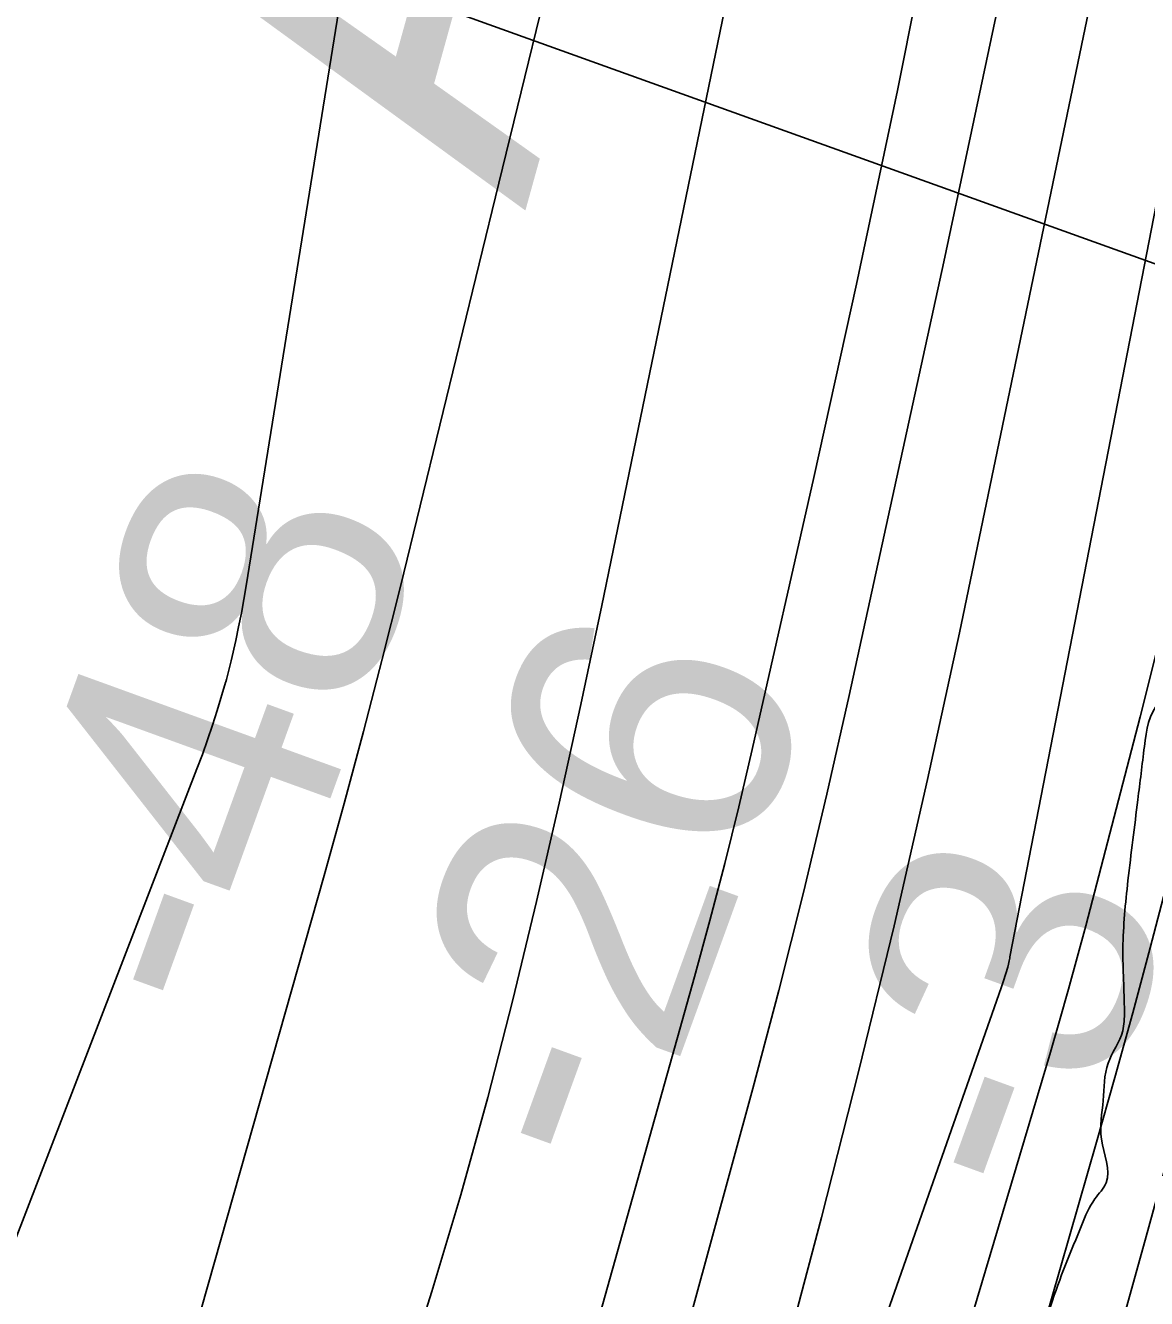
# Model space of a CAD drawing. Extents: x 3297716 to 3335574, y 688621 to 713991.
# Drawn here: x 3323002.8 to 3323271.8, y 694983.1 to 695288.5 of the extents above; entities that cross this region are included whole.
import ezdxf

# ---------------------------------------------------------------- set-up
doc = ezdxf.new("R2010")
doc.units = 0
for name, color, linetype in [('V-RIVR-EDGE', 7, 'Continuous'), ('V-RIVR-RANG', 7, 'Continuous'), ('V-RRAP-RVMT-IDEN', 7, 'Continuous'), ('V-TOPO-DPTH', 7, 'Continuous'), ('V-TOPO-MAJR', 7, 'Continuous'), ('V-TOPO-MINR', 7, 'Continuous'), ('V-TOPO-WATR', 7, 'Continuous')]:
    doc.layers.add(name, color=color, linetype=linetype)

msp = doc.modelspace()

# ---------------------------------------------------------------- linework, layer by layer
at = {"layer": 'V-RIVR-EDGE'}
msp.add_spline([(3322948.37, 694020.91), (3322949.41, 694024.64), (3322957.6, 694042.46), (3322966.99, 694074.23), (3322979.87, 694110.27), (3322999.01, 694165.67), (3323019.31, 694218.75), (3323047.42, 694293.14), (3323064.99, 694340.8), (3323068.52, 694359.79), (3323070.1, 694370.26), (3323070.9, 694381.5), (3323071.35, 694406.32), (3323072.93, 694416.4), (3323078.77, 694426.86), (3323084.23, 694438.86), (3323087.36, 694448.94), (3323090.11, 694465.61), (3323090.52, 694472.2), (3323089.37, 694480.35), (3323089.39, 694485.39), (3323093.68, 694496.24), (3323102.64, 694510.95), (3323113.52, 694521.39), (3323114.31, 694527.21), (3323113.95, 694538.46), (3323114.76, 694553.58), (3323118.7, 694578), (3323123, 694590.01), (3323131.96, 694609.38), (3323139.74, 694619.44), (3323140.92, 694623.32), (3323134.33, 694627.21), (3323134.34, 694629.93), (3323141.36, 694643.48), (3323147.96, 694650.06), (3323149.15, 694657.81), (3323151.89, 694667.5), (3323156.96, 694681.45), (3323161.66, 694700.83), (3323165.59, 694719.43), (3323168.71, 694729.12), (3323174.95, 694741.13), (3323179.24, 694750.42), (3323184.31, 694763.98), (3323190.15, 694773.66), (3323189.4, 694781.42), (3323190.58, 694787.62), (3323200.33, 694810.09), (3323212.42, 694839.92), (3323221.02, 694868.21), (3323223.78, 694883.72), (3323229.64, 694903.09), (3323232.78, 694917.43), (3323234.75, 694930.61), (3323239.05, 694944.56), (3323242.18, 694953.48), (3323245.7, 694968.98), (3323248.84, 694981.38), (3323256.25, 695000.75), (3323259.37, 695006.95), (3323262.1, 695010.82), (3323260.96, 695021.3), (3323261.37, 695030.6), (3323262.55, 695039.52), (3323266.06, 695047.27), (3323266.46, 695051.92), (3323266.11, 695067.04), (3323267.32, 695083.33), (3323269.69, 695102.71), (3323271.27, 695115.51), (3323274.79, 695125.97), (3323280.23, 695129.83), (3323284.9, 695138.35), (3323287.26, 695149.21), (3323288.84, 695163.55), (3323288.86, 695169.37), (3323285.76, 695172.48), (3323285.77, 695176.74), (3323290.06, 695184.1), (3323291.24, 695191.85), (3323304.11, 695221.68), (3323311.14, 695239.5), (3323319.76, 695275.55), (3323326.06, 695314.31), (3323328.49, 695355.8), (3323328.18, 695389.54), (3323328.99, 695403.5), (3323333.29, 695415.9), (3323336.8, 695424.81), (3323336.82, 695432.18), (3323336.83, 695436.45), (3323334.51, 695438), (3323333.74, 695441.88), (3323334.15, 695448.47), (3323336.09, 695450.8), (3323336.51, 695462.04), (3323334.97, 695467.47), (3323336.54, 695474.06), (3323337.72, 695483.37), (3323338.9, 695489.57), (3323338.93, 695501.59), (3323339.72, 695508.96), (3323344.38, 695509.33), (3323347.51, 695521.74), (3323348.69, 695527.55), (3323352.18, 695529.48), (3323353.75, 695534.13), (3323353.75, 695535.68), (3323351.81, 695536.85), (3323349.51, 695546.16), (3323347.23, 695564.78), (3323348.42, 695576.03), (3323350.76, 695580.29), (3323348.83, 695584.17), (3323346.13, 695590.77), (3323352.4, 695615.96), (3323351.63, 695618.68), (3323350.47, 695619.84), (3323349.73, 695636.13), (3323350.52, 695641.95), (3323355.58, 695646.59), (3323358.32, 695659.38), (3323360.27, 695663.64), (3323363.37, 695663.24), (3323363.36, 695657.43), (3323367.22, 695648.89), (3323370.32, 695649.65), (3323370.74, 695664), (3323374.25, 695670.59), (3323381.25, 695680.26), (3323382.05, 695687.24), (3323388.7, 695710.88), (3323396.52, 695736.46), (3323397.7, 695745.37), (3323398.5, 695753.52), (3323397.74, 695759.33), (3323393.88, 695765.94), (3323394.28, 695773.69), (3323399.35, 695782.6), (3323407.11, 695785.29), (3323417.97, 695785.27), (3323417.98, 695788.76), (3323420.72, 695801.16), (3323422.29, 695809.3), (3323424.64, 695816.66), (3323424.67, 695827.91), (3323425.84, 695831.4), (3323428.56, 695834.1), (3323437.47, 695832.14), (3323439.03, 695835.24), (3323431.68, 695839.53), (3323429.76, 695847.29), (3323429.78, 695857.37), (3323430.59, 695869.78), (3323433.7, 695875.97), (3323435.27, 695879.85), (3323433.73, 695887.61), (3323434.91, 695893.03), (3323438.41, 695898.84), (3323445.8, 695905.81), (3323452.79, 695910.44), (3323454.35, 695912.76), (3323453.2, 695917.42), (3323447.39, 695922.86), (3323447.4, 695927.52), (3323447.42, 695932.17), (3323452.11, 695947.28), (3323456.04, 695967.44), (3323463.06, 695984.49), (3323466.95, 695989.52), (3323475.1, 695994.15), (3323476.28, 695998.03), (3323476.29, 696003.84), (3323479.02, 696010.43), (3323484.86, 696018.95), (3323492.25, 696027.07), (3323500.41, 696034.42), (3323505.87, 696046.82), (3323508.98, 696051.46), (3323516.36, 696056.49), (3323519.48, 696063.07), (3323526.09, 696068.1), (3323531.54, 696076.23), (3323536.21, 696085.52), (3323536.23, 696090.56), (3323531.98, 696097.94), (3323530.44, 696102.21), (3323530.44, 696104.54), (3323533.94, 696106.86), (3323544.08, 696129.32), (3323548.75, 696135.91), (3323553.44, 696149.85), (3323555.4, 696157.99), (3323554.64, 696165.36), (3323556.59, 696170.4), (3323558.15, 696173.89), (3323559.71, 696179.31), (3323566.35, 696195.2), (3323569.86, 696204.88), (3323570.27, 696214.19), (3323571.83, 696217.29), (3323578.04, 696218.05), (3323583.09, 696221.14), (3323583.88, 696229.28), (3323588.56, 696240.9), (3323595.18, 696250.19), (3323599.46, 696254.45), (3323606.44, 696256.76), (3323608.79, 696263.34), (3323619.36, 696304.04), (3323636.95, 696361), (3323653.4, 696425.72), (3323674.53, 696502.84), (3323685.09, 696538.5), (3323701.1, 696582.28), (3323710.87, 696613.67), (3323717.16, 696648.16), (3323723.85, 696687.32), (3323726.23, 696709.8), (3323735.23, 696743.91), (3323756.71, 696803.96), (3323773.91, 696858.99), (3323781.36, 696889.99), (3323782.92, 696896.58), (3323786.03, 696898.9), (3323786.43, 696902), (3323784.88, 696905.11), (3323782.18, 696907.83), (3323782.58, 696913.65), (3323780.64, 696915.59), (3323779.09, 696916.37), (3323779.12, 696925.29), (3323780.32, 696940.8), (3323785.4, 696958.24), (3323787.75, 696967.93), (3323789.69, 696967.53), (3323796.28, 696966.74), (3323797.84, 696969.07), (3323798.24, 696973.72), (3323801.39, 696993.88), (3323801.42, 697006.67), (3323801.47, 697025.29), (3323803.45, 697042.73), (3323803.86, 697051.65), (3323803.87, 697055.14), (3323801.16, 697059.03), (3323800.4, 697062.13), (3323801.95, 697063.68), (3323806.99, 697063.67), (3323807.39, 697067.16), (3323807.42, 697077.63), (3323807.83, 697088.48), (3323810.18, 697098.95), (3323812.53, 697109.03), (3323817.96, 697108.63), (3323823.39, 697109.39), (3323824.56, 697110.94), (3323821.47, 697113.66), (3323821.09, 697116.76), (3323819.92, 697117.54), (3323809.85, 697121.06), (3323809.47, 697122.61), (3323809.47, 697125.71), (3323818.44, 697143.91), (3323821.57, 697156.7), (3323825.45, 697157.47), (3323830.88, 697157.84), (3323833.99, 697159.78), (3323833.99, 697162.1), (3323830.12, 697164.05), (3323823.53, 697164.07), (3323823.15, 697167.17), (3323823.16, 697169.89), (3323825.1, 697171.43), (3323827.81, 697171.81), (3323829.37, 697172.2), (3323830.15, 697174.52), (3323831.71, 697179.17), (3323834.04, 697181.88), (3323834.06, 697187.31), (3323836.42, 697202.04), (3323835.27, 697205.92), (3323827.14, 697210.98), (3323823.27, 697216.03), (3323822.89, 697220.3), (3323824.46, 697224.95), (3323826.8, 697233.86), (3323831.48, 697242.77), (3323836.56, 697259.43), (3323841.27, 697282.69), (3323847.54, 697305.94), (3323851.84, 697323), (3323857.31, 697337.72), (3323865.1, 697352.44), (3323867.84, 697363.68), (3323867.09, 697371.43), (3323864.78, 697379.58), (3323867.14, 697391.99), (3323875.35, 697419.5), (3323883.14, 697434.22), (3323896.77, 697457.45), (3323907.28, 697471.78), (3323915.07, 697484.94), (3323917.82, 697500.06), (3323925.64, 697525.64), (3323933.83, 697546.17), (3323940.08, 697560.89), (3323942.03, 697569.03), (3323946.72, 697581.81), (3323953.35, 697596.53), (3323965.83, 697625.59), (3323975.58, 697647.28), (3323979.11, 697663.17), (3323983.41, 697679.06), (3323992.01, 697703.47), (3323996.7, 697721.69), (3324001.77, 697730.98), (3324007.61, 697740.28), (3324011.53, 697757.72), (3324016.23, 697778.26), (3324014.75, 697805.41), (3324012.86, 697825.58), (3324013.66, 697833.72), (3324020.71, 697864.73), (3324032.9, 697932.56), (3324038.39, 697956.98), (3324042.68, 697965.89), (3324046.58, 697972.47), (3324050.87, 697985.26), (3324055.93, 697991.84), (3324055.94, 697996.11), (3324055.57, 698003.47), (3324056.79, 698026.74), (3324061.14, 698060.47), (3324067.83, 698100.78), (3324075.3, 698139.16), (3324081.55, 698157.37), (3324088.56, 698168.6), (3324090.9, 698174.41), (3324094.81, 698187.58), (3324095.62, 698203.87), (3324097.26, 698239.16), (3324100.45, 698272.11), (3324108.32, 698319.4), (3324118.92, 698370.57), (3324132.6, 698414.36), (3324146.34, 698484.13), (3324153, 698511.26), (3324155.74, 698522.11), (3324161.58, 698527.91), (3324167.81, 698539.14), (3324172.5, 698553.09), (3324172.52, 698562.79), (3324169.44, 698571.32), (3324162.1, 698581.81), (3324160.94, 698585.69), (3324160.95, 698588.8), (3324167.25, 698626.4), (3324180.22, 698695.78), (3324201.79, 698795.78), (3324223.7, 698871.35), (3324235.43, 698911.26), (3324246.75, 698941.1), (3324253.02, 698969.39), (3324262.8, 699002.33), (3324270.2, 699013.56), (3324276.82, 699025.95), (3324280.34, 699038.35), (3324280.37, 699048.05), (3324280, 699057.36), (3324275.75, 699065.12), (3324274.63, 699081.41), (3324272.36, 699101.97), (3324269.69, 699123.31), (3324271.68, 699143.08), (3324274.84, 699166.34), (3324284.62, 699202), (3324289.34, 699227.97), (3324288.99, 699240.76), (3324287.45, 699246.2), (3324284.35, 699249.7), (3324270.41, 699255.55), (3324268.48, 699260.21), (3324271.22, 699271.83), (3324280.53, 699269.87), (3324281.31, 699272.58), (3324283.67, 699285.38), (3324286.43, 699306.7), (3324288.41, 699322.59), (3324292.34, 699342.36), (3324299.38, 699366), (3324314.29, 699434.99), (3324317.79, 699439.64), (3324326.71, 699439.61), (3324329.82, 699441.93), (3324329.83, 699448.14), (3324329.84, 699451.24), (3324334.89, 699455.11), (3324345.38, 699462.06), (3324350.06, 699474.85), (3324350.09, 699488.03), (3324350.12, 699497.34), (3324354.04, 699516.72), (3324362.65, 699545.4), (3324370.46, 699567.09), (3324371.64, 699575.62), (3324363.53, 699587.28), (3324361.21, 699591.55), (3324361.22, 699596.2), (3324361.23, 699600.86), (3324374.91, 699641.93), (3324390.56, 699699.28), (3324404.25, 699747.34), (3324408.99, 699779.51), (3324416.85, 699821.77), (3324421.16, 699839.98), (3324418.87, 699854.34), (3324419.28, 699864.03), (3324419.28, 699866.74), (3324416.96, 699867.91), (3324409.6, 699870.65), (3324408.83, 699872.59), (3324409.61, 699875.69), (3324415.07, 699888.86), (3324417.05, 699903.59), (3324417.07, 699913.29), (3324415.15, 699920.66), (3324412.45, 699924.16), (3324416.75, 699940.82), (3324421.01, 699938.1), (3324424.94, 699958.64), (3324426.96, 699990.05), (3324429.73, 700014.86), (3324433.69, 700045.87), (3324439.59, 700081.15), (3324442.78, 700115.27), (3324446.29, 700122.63), (3324447.08, 700129.22), (3324446.74, 700149.77), (3324449.53, 700177.3), (3324457, 700218.78), (3324465.22, 700252.49), (3324468.77, 700274.98), (3324468.83, 700299.02), (3324471.64, 700338.57), (3324481.49, 700399.43), (3324496.05, 700487.82), (3324505.13, 700552.56), (3324518.17, 700651.03), (3324528.84, 700729.34), (3324548.86, 700827.01), (3324554.75, 700855.69), (3324559.02, 700860.73), (3324565.25, 700868.08), (3324568.38, 700880.09), (3324568.39, 700885.13), (3324563.75, 700891.35), (3324563.38, 700895.23), (3324563.38, 700898.72), (3324568.09, 700920.04), (3324578.25, 700949.87), (3324578.66, 700961.89), (3324576.78, 700982.06), (3324579.56, 701010.37), (3324583.11, 701034.01), (3324587.78, 701040.98), (3324591.28, 701043.69), (3324604.47, 701048.31), (3324610.3, 701052.56), (3324613.03, 701058.76), (3324615.76, 701066.12), (3324624.77, 701101.78), (3324630.73, 701157.61), (3324636.7, 701222.35), (3324632.93, 701263.47), (3324633.79, 701299.15), (3324636.97, 701329.39), (3324647.96, 701383.26), (3324651.11, 701404.2), (3324653.48, 701421.26), (3324659.38, 701453.43), (3324663.72, 701482.89), (3324662.59, 701496.85), (3324663.01, 701509.65), (3324668.1, 701528.25), (3324671.25, 701548.02), (3324672.06, 701564.7), (3324673.28, 701584.47), (3324678.35, 701598.03), (3324681.13, 701624.78), (3324682.33, 701636.8), (3324688.16, 701645.32), (3324695.94, 701653.83), (3324697.12, 701661.97), (3324700.3, 701692.21)], degree=3, dxfattribs=at)
at = {"layer": 'V-RIVR-RANG'}
msp.add_line((3323761.92, 695055.88), (3322764.37, 695414.35), dxfattribs=at)
at = {"layer": 'V-TOPO-DPTH'}
for points in [[(3323264.85, 695853.36), (3323180.96, 695513.7), (3323164.75, 695447.94), (3323148.57, 695382.18), (3323132.45, 695316.4), (3323116.37, 695250.61), (3323092.76, 695153.84), (3323088.41, 695136.46), (3323083.94, 695119.1), (3323079.27, 695101.8), (3323074.47, 695084.53), (3322962.79, 694691.03), (3322942.83, 694623.05), (3322922.06, 694555.33), (3322900.07, 694487.99), (3322877.28, 694420.91), (3322835.08, 694300.36), (3322832.67, 694293.79), (3322830.13, 694287.28), (3322827.38, 694280.85), (3322824.5, 694274.47), (3322720.3, 694052.82), (3322705.03, 694020.67), (3321825.72, 694019.77)], [(3322754.24, 694020.72), (3322705.03, 694020.67), (3322720.3, 694052.82), (3322824.5, 694274.47), (3322827.38, 694280.85), (3322830.13, 694287.28), (3322832.67, 694293.79), (3322835.08, 694300.36), (3322877.28, 694420.91), (3322900.07, 694487.99), (3322922.06, 694555.33), (3322942.83, 694623.05), (3322962.79, 694691.03), (3323074.47, 695084.53), (3323079.27, 695101.8), (3323083.94, 695119.1), (3323088.41, 695136.46), (3323092.76, 695153.84), (3323116.37, 695250.61), (3323132.45, 695316.4), (3323148.57, 695382.18), (3323164.75, 695447.94), (3323180.96, 695513.7), (3323264.85, 695853.36)], [(3322901.87, 694020.87), (3322942.89, 694020.91), (3323016.25, 694171.68), (3323022.89, 694186.09), (3323029.13, 694200.67), (3323034.76, 694215.49), (3323039.98, 694230.47), (3323099.88, 694414.62), (3323133.09, 694519.07), (3323165.39, 694623.8), (3323196.3, 694728.95), (3323226.29, 694834.38), (3323271.67, 694997.95), (3323278.22, 695021.81), (3323284.7, 695045.69), (3323291.06, 695069.61), (3323297.35, 695093.54), (3323339.17, 695254.45), (3323364.55, 695354.37), (3323389.18, 695454.46), (3323412.7, 695554.83), (3323435.47, 695655.37)], [(3323236.36, 695602.27), (3323218.91, 695524.18), (3323202.21, 695445.92), (3323141.08, 695149.28), (3323136.05, 695125.58), (3323130.85, 695101.91), (3323125.39, 695078.31), (3323119.75, 695054.74), (3323113.71, 695031.28), (3323107.29, 695007.93), (3323100.34, 694984.73), (3323093.01, 694961.64), (3322881.67, 694321.39), (3322873.15, 694296.81), (3322864.17, 694272.42), (3322854.47, 694248.29), (3322844.3, 694224.35), (3322755.27, 694023.01), (3322754.24, 694020.72), (3322810.84, 694020.77)], [(3323236.36, 695602.27), (3323218.91, 695524.18), (3323202.21, 695445.92), (3323141.08, 695149.28), (3323136.05, 695125.58), (3323130.85, 695101.91), (3323125.39, 695078.31), (3323119.75, 695054.74), (3323113.71, 695031.28), (3323107.29, 695007.93), (3323100.34, 694984.73), (3323093.01, 694961.64), (3322881.67, 694321.39), (3322873.15, 694296.81), (3322864.17, 694272.42), (3322854.47, 694248.29), (3322844.3, 694224.35), (3322755.27, 694023.01), (3322754.24, 694020.72)], [(3323005.03, 694223.82), (3323248.72, 695042.14), (3323250.92, 695049.7), (3323253.08, 695057.27), (3323255.16, 695064.86), (3323257.18, 695072.47), (3323270.26, 695122.63), (3323278.49, 695155.4), (3323286.31, 695188.26), (3323293.53, 695221.25), (3323300.34, 695254.34), (3323315.29, 695330.49), (3323328.28, 695397.08), (3323341.17, 695463.69), (3323353.89, 695530.33), (3323366.5, 695597)], [(3323366.5, 695597), (3323353.89, 695530.33), (3323341.17, 695463.69), (3323328.28, 695397.08), (3323315.29, 695330.49), (3323300.34, 695254.34), (3323293.53, 695221.25), (3323286.31, 695188.26), (3323278.49, 695155.4), (3323270.26, 695122.63), (3323257.18, 695072.47), (3323255.16, 695064.86), (3323253.08, 695057.27), (3323250.92, 695049.7), (3323248.72, 695042.14), (3323005.03, 694223.82)], [(3323322.09, 695594.5), (3323300.96, 695496.49), (3323280.16, 695398.42), (3323259.6, 695300.29), (3323226.87, 695142.79), (3323219.25, 695107.58), (3323211.26, 695072.45), (3323202.71, 695037.45), (3323193.79, 695002.55), (3323184.2, 694966.28), (3323169.57, 694913.51), (3323154.09, 694860.99), (3323137.35, 694808.86), (3323119.76, 694757), (3322947.9, 694269.63), (3322942.54, 694255.16), (3322936.87, 694240.82), (3322930.75, 694226.67), (3322924.31, 694212.65), (3322832.58, 694020.8), (3322810.84, 694020.77)], [(3323322.09, 695594.5), (3323300.96, 695496.49), (3323280.16, 695398.42), (3323259.6, 695300.29), (3323226.87, 695142.79), (3323219.25, 695107.58), (3323211.26, 695072.45), (3323202.71, 695037.45), (3323193.79, 695002.55), (3323184.2, 694966.28), (3323169.57, 694913.51), (3323154.09, 694860.99), (3323137.35, 694808.86), (3323119.76, 694757), (3322947.9, 694269.63), (3322942.54, 694255.16), (3322936.87, 694240.82), (3322930.75, 694226.67), (3322924.31, 694212.65), (3322832.58, 694020.8), (3322901.87, 694020.87)], [(3323030.5, 694586.45), (3323163.35, 695060.21), (3323167.04, 695073.79), (3323170.6, 695087.4), (3323173.96, 695101.06), (3323177.18, 695114.76), (3323191.99, 695179.99), (3323202.22, 695226.39), (3323212.05, 695272.87), (3323221.28, 695319.48), (3323230.11, 695366.16), (3323251.54, 695483.54), (3323261.26, 695536.37), (3323271.1, 695589.18)], [(3323030.5, 694586.45), (3323163.35, 695060.21), (3323167.04, 695073.79), (3323170.6, 695087.4), (3323173.96, 695101.06), (3323177.18, 695114.76), (3323191.99, 695179.99), (3323202.22, 695226.39), (3323212.05, 695272.87), (3323221.28, 695319.48), (3323230.11, 695366.16), (3323251.54, 695483.54), (3323261.26, 695536.37), (3323271.1, 695589.18)]]:
    msp.add_lwpolyline(points, dxfattribs=at)
at = {"layer": 'V-TOPO-MAJR'}
msp.add_lwpolyline([(3322599.87, 694020.56), (3322734.36, 694310.42), (3322737.86, 694318.16), (3322741.26, 694325.95), (3322744.5, 694333.81), (3322747.64, 694341.71), (3323043.96, 695110.15), (3323045.26, 695113.61), (3323046.5, 695117.09), (3323047.67, 695120.6), (3323048.79, 695124.12), (3323050.85, 695130.82), (3323050.9, 695131.01), (3323051.06, 695131.58), (3323052.17, 695136.08), (3323053.26, 695140.95), (3323053.96, 695144.21), (3323054.62, 695147.48), (3323055.22, 695150.75), (3323055.78, 695154.04), (3323100.57, 695432.44), (3323115.73, 695518.86), (3323132.51, 695604.95)], dxfattribs=at)
at = {"layer": 'V-TOPO-MINR'}
for points in [[(3322821.91, 694020.79), (3322919.61, 694225.27), (3322924.01, 694234.89), (3322928.21, 694244.6), (3322932.09, 694254.43), (3322935.76, 694264.36), (3323004.46, 694459.59), (3323039.22, 694561.86), (3323072.49, 694664.58), (3323103.56, 694767.99), (3323133.15, 694871.86), (3323177.31, 695033.46), (3323183.53, 695056.93), (3323189.5, 695080.45), (3323195.1, 695104.07), (3323200.46, 695127.75), (3323223.13, 695231.74), (3323239.24, 695307.53), (3323254.81, 695383.43), (3323269.59, 695459.5), (3323283.83, 695535.66), (3323348.01, 695889.17)], [(3323264.85, 695853.36), (3323180.96, 695513.7), (3323164.75, 695447.94), (3323148.57, 695382.18), (3323132.45, 695316.4), (3323116.37, 695250.61), (3323092.76, 695153.84), (3323088.41, 695136.46), (3323083.94, 695119.1), (3323079.27, 695101.8), (3323074.47, 695084.53), (3322962.79, 694691.03), (3322942.83, 694623.05), (3322922.06, 694555.33), (3322900.07, 694487.99), (3322877.28, 694420.91), (3322835.08, 694300.36), (3322832.67, 694293.79), (3322830.13, 694287.28), (3322827.38, 694280.85), (3322824.5, 694274.47), (3322720.3, 694052.82), (3322705.03, 694020.67)], [(3322925.95, 694020.89), (3323008.77, 694191.98), (3323012.14, 694199.3), (3323015.31, 694206.7), (3323018.18, 694214.21), (3323020.86, 694221.81), (3323054.05, 694322.05), (3323072.83, 694379.94), (3323091.15, 694437.97), (3323108.76, 694496.21), (3323125.91, 694554.6), (3323259.77, 695020.62), (3323264.16, 695036.12), (3323268.45, 695051.64), (3323272.62, 695067.19), (3323276.7, 695082.76), (3323302.34, 695182.24), (3323318.55, 695247.71), (3323333.91, 695313.37), (3323348, 695379.32), (3323361.26, 695445.45), (3323428.09, 695796.44)], [(3322942.89, 694020.91), (3323016.25, 694171.68), (3323022.89, 694186.09), (3323029.13, 694200.67), (3323034.76, 694215.49), (3323039.98, 694230.47), (3323099.88, 694414.62), (3323133.09, 694519.07), (3323165.39, 694623.8), (3323196.3, 694728.95), (3323226.29, 694834.38), (3323271.67, 694997.95), (3323278.22, 695021.81), (3323284.7, 695045.69), (3323291.06, 695069.61), (3323297.35, 695093.54), (3323339.17, 695254.45), (3323364.55, 695354.37), (3323389.18, 695454.46), (3323412.7, 695554.83), (3323435.47, 695655.37)], [(3322850.64, 694020.82), (3322930.88, 694196.59), (3322939.53, 694216.25), (3322947.81, 694236.05), (3322955.56, 694256.07), (3322962.94, 694276.23), (3323236.89, 695057.59), (3323237.45, 695059.25), (3323238.48, 695062.6), (3323238.64, 695063.28), (3323238.81, 695064.09), (3323238.94, 695064.72), (3323239, 695065.04), (3323319.03, 695476.46), (3323332.66, 695544.11), (3323346.89, 695611.62)], [(3322754.24, 694020.72), (3322755.27, 694023.01), (3322844.3, 694224.35), (3322854.47, 694248.29), (3322864.17, 694272.42), (3322873.15, 694296.81), (3322881.67, 694321.39), (3323093.01, 694961.64), (3323100.34, 694984.73), (3323107.29, 695007.93), (3323113.71, 695031.28), (3323119.75, 695054.74), (3323125.39, 695078.31), (3323130.85, 695101.91), (3323136.05, 695125.58), (3323141.08, 695149.28), (3323202.21, 695445.92), (3323218.91, 695524.18), (3323236.36, 695602.27)], [(3322832.58, 694020.8), (3322924.31, 694212.65), (3322930.75, 694226.67), (3322936.87, 694240.82), (3322942.54, 694255.16), (3322947.9, 694269.63), (3323119.76, 694757), (3323137.35, 694808.86), (3323154.09, 694860.99), (3323169.57, 694913.51), (3323184.2, 694966.28), (3323193.79, 695002.55), (3323202.71, 695037.45), (3323211.26, 695072.45), (3323219.25, 695107.58), (3323226.87, 695142.79), (3323259.6, 695300.29), (3323280.16, 695398.42), (3323300.96, 695496.49), (3323322.09, 695594.5)], [(3323030.5, 694586.45), (3323163.35, 695060.21), (3323167.04, 695073.79), (3323170.6, 695087.4), (3323173.96, 695101.06), (3323177.18, 695114.76), (3323191.99, 695179.99), (3323202.22, 695226.39), (3323212.05, 695272.87), (3323221.28, 695319.48), (3323230.11, 695366.16), (3323251.54, 695483.54), (3323261.26, 695536.37), (3323271.1, 695589.18)]]:
    msp.add_lwpolyline(points, dxfattribs=at)
at = {"layer": 'V-TOPO-WATR'}
msp.add_lwpolyline([(3323005.03, 694223.82), (3323248.72, 695042.14), (3323250.92, 695049.7), (3323253.08, 695057.27), (3323255.16, 695064.86), (3323257.18, 695072.47), (3323270.26, 695122.63), (3323278.49, 695155.4), (3323286.31, 695188.26), (3323293.53, 695221.25), (3323300.34, 695254.34), (3323315.29, 695330.49), (3323328.28, 695397.08), (3323341.17, 695463.69), (3323353.89, 695530.33), (3323366.5, 695597)], dxfattribs=at)

# ---------------------------------------------------------------- texts
at = {"layer": 'V-RIVR-RANG'}
for s, rotation, p in [('-48', 70.0534, (3323055.18, 695045.76)), ('-26', 70.0534, (3323148.19, 695008.94)), ('-3', 70.0534, (3323252.01, 695001.86)), ('25.3', 69.7683, (3323322.72, 694905.33))]:
    msp.add_text(s, height=67, rotation=rotation, dxfattribs=at).set_placement(p)
at = {"layer": 'V-RRAP-RVMT-IDEN'}
msp.add_text('ARLING-', height=100, rotation=74.5087, dxfattribs=at).set_placement((3323122.69, 695243.81))

doc.saveas('drawing.dxf')
